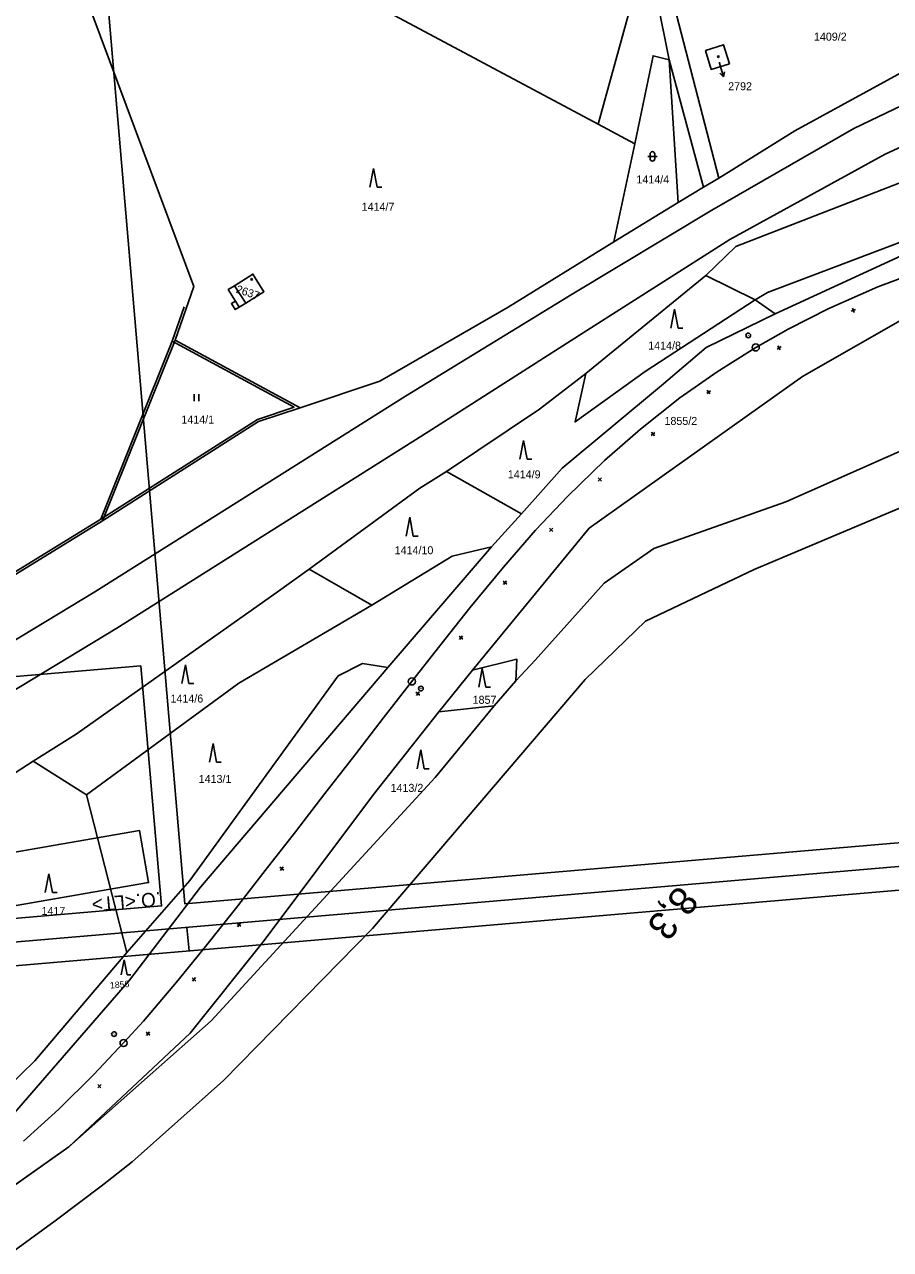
# Model space of a CAD drawing. Extents: x -779330 to -774454, y -1144748 to -1142831.
# Drawn here: x -778417.6 to -778233.6, y -1143916.7 to -1143656.5 of the extents above; entities that cross this region are included whole.
import ezdxf

# ---------------------------------------------------------------- set-up
doc = ezdxf.new("R2010")
doc.units = 0
for name, color, linetype in [('Hranice parcel', 7, 'Continuous'), ('Parcelní čísla', 7, 'Continuous'), ('Pop  PČ popisy', 7, 'Continuous'), ('PUPFL - do 50 m', 7, 'Continuous'), ('SŽDC', 7, 'Continuous'), ('Vnitřní kresba', 7, 'Continuous'), ('Vrstva 1', 7, 'Continuous'), ('Vrstva 21', 7, 'Continuous'), ('Vrstva 53', 7, 'Continuous'), ('Vrstva 7', 7, 'Continuous'), ('Značky budov', 7, 'Continuous'), ('Značky kultur', 7, 'Continuous')]:
    doc.layers.add(name, color=color, linetype=linetype)

msp = doc.modelspace()

# ---------------------------------------------------------------- linework, layer by layer
at = {"layer": 'Hranice parcel'}
for p, q in [((-778399.27, -1143622.42), (-778295.76, -1143677.67)), ((-778295.76, -1143677.67), (-778287.96, -1143681.89)), ((-778287.96, -1143681.89), (-778292.44, -1143702.68)), ((-778292.44, -1143702.68), (-778278.76, -1143694.3)), ((-778272.9, -1143709.81), (-778298.38, -1143730.62)), ((-778272.9, -1143709.81), (-778262.39, -1143715.02)), ((-778262.39, -1143715.02), (-778258.15, -1143717.99)), ((-778385.59, -1143723.57), (-778401, -1143761.9)), ((-778359.01, -1143737.93), (-778385.59, -1143723.57)), ((-778327.94, -1143751.44), (-778311.99, -1143760.43)), ((-778318.36, -1143767.45), (-778311.99, -1143760.43)), ((-778297.62, -1143763.5), (-778322.41, -1143793.6)), ((-778340.39, -1143793.1), (-778318.36, -1143767.45)), ((-778343.84, -1143779.81), (-778357.14, -1143772.22)), ((-778340.39, -1143793.1), (-778380.18, -1143839.73)), ((-778329.6, -1143802.5), (-778322.41, -1143793.6)), ((-778313.21, -1143795.87), (-778317.81, -1143801.23)), ((-778329.6, -1143802.5), (-778343.47, -1143820.07)), ((-778317.81, -1143801.23), (-778329.6, -1143802.5)), ((-778415.73, -1143812.99), (-778438.56, -1143827.48)), ((-778415.73, -1143812.99), (-778404.43, -1143820.11)), ((-778404.43, -1143820.11), (-778395.82, -1143853.59)), ((-778380.18, -1143839.73), (-778395.28, -1143859.46)), ((-778395.28, -1143859.46), (-778422.45, -1143890.8)), ((-778382.36, -1143870.73), (-778408.15, -1143894.88)), ((-778408.15, -1143894.88), (-778436.49, -1143914.8))]:
    msp.add_line(p, q, dxfattribs=at)
for points in [[(-778399.27, -1143622.42), (-778406.85, -1143644.57), (-778381.63, -1143712.17), (-778385.59, -1143723.57)], [(-778280.01, -1143622.84), (-778281.44, -1143625.81), (-778295.76, -1143677.67)], [(-778278.76, -1143694.3), (-778273.37, -1143691.09), (-778270.08, -1143689.13), (-778253.97, -1143679.1), (-778194.13, -1143646.31), (-778184.18, -1143642.68)], [(-778267.84, -1143664.89), (-778269.08, -1143660.84), (-778272.91, -1143662.07), (-778271.7, -1143666.07), (-778267.84, -1143664.89)], [(-778160.14, -1143662.37), (-778266.47, -1143703.7), (-778272.9, -1143709.81)], [(-778262.39, -1143715.02), (-778259.76, -1143713.44), (-778205.17, -1143692.74), (-778156.42, -1143684.85), (-778160.14, -1143662.37)], [(-778287.96, -1143681.89), (-778284.07, -1143663.17), (-778280.67, -1143664.05), (-778278.76, -1143694.3)], [(-778258.15, -1143717.99), (-778226.02, -1143703.2), (-778205.58, -1143698.68), (-778187.29, -1143695.6), (-778152.63, -1143691.27)], [(-778359.01, -1143737.93), (-778342.1, -1143732.27), (-778314.85, -1143716.56), (-778292.44, -1143702.68)], [(-778372.79, -1143715.25), (-778374.31, -1143712.83), (-778372.99, -1143712), (-778369.08, -1143709.54), (-778366.72, -1143713.28), (-778370.59, -1143715.67), (-778371.98, -1143716.53), (-778372.82, -1143717.05), (-778373.62, -1143715.78), (-778372.79, -1143715.25)], [(-778313.21, -1143795.87), (-778309.09, -1143791.5), (-778294.43, -1143775.14), (-778283.89, -1143767.8), (-778255.89, -1143757.86), (-778187.65, -1143727.69), (-778162.69, -1143715.23), (-778155.29, -1143711.47)], [(-778218.29, -1143711.84), (-778252.34, -1143731.3), (-778297.62, -1143763.5)], [(-778298.38, -1143730.62), (-778300.63, -1143740.93), (-778285.72, -1143730.23), (-778262.39, -1143715.02)], [(-778311.99, -1143760.43), (-778303.35, -1143750.75), (-778282.28, -1143733.16), (-778272.82, -1143725.14), (-778258.15, -1143717.99)], [(-778154.14, -1143725.63), (-778179.34, -1143737.13), (-778262.61, -1143772.29), (-778285.69, -1143783.2), (-778298.53, -1143795.65), (-778343.69, -1143848.48), (-778375.32, -1143880.74), (-778394.75, -1143898.05), (-778401.03, -1143902.99), (-778411.09, -1143910.58), (-778464.29, -1143949.38), (-778492.24, -1143968.43), (-778546.37, -1143995.76), (-778568.54, -1144004.65), (-778592.3, -1144003.98), (-778622.87, -1144002.93), (-778634.83, -1144006.49), (-778697.09, -1144033.84)], [(-778298.38, -1143730.62), (-778308.2, -1143738.2), (-778327.94, -1143751.44)], [(-778401, -1143761.9), (-778367.88, -1143740.86), (-778359.01, -1143737.93)], [(-778327.94, -1143751.44), (-778333.64, -1143755.01), (-778357.14, -1143772.22)], [(-778503.05, -1143823.39), (-778486.79, -1143814.52), (-778461.22, -1143798.96), (-778401, -1143761.9)], [(-778318.36, -1143767.45), (-778326.73, -1143769.44), (-778343.84, -1143779.81)], [(-778357.14, -1143772.22), (-778364.1, -1143777.22), (-778406.61, -1143807.26), (-778415.73, -1143812.99)], [(-778343.84, -1143779.81), (-778372.08, -1143796.41), (-778404.43, -1143820.11)], [(-778395.82, -1143853.59), (-778382.47, -1143838.29), (-778350.94, -1143794.85), (-778345.8, -1143792.23), (-778340.39, -1143793.1)], [(-778322.41, -1143793.6), (-778312.98, -1143791.31), (-778313.21, -1143795.87)], [(-778408.15, -1143894.88), (-778377.97, -1143868.11), (-778330.39, -1143816.43), (-778317.81, -1143801.23)], [(-778343.47, -1143820.07), (-778366.88, -1143851.34), (-778382.36, -1143870.73)], [(-778427.09, -1143887.91), (-778415.4, -1143876.6), (-778395.82, -1143853.59)]]:
    msp.add_lwpolyline(points, dxfattribs=at)
at = {"layer": 'Pop  PČ popisy'}
for p, q in [((-778269.99, -1143664.56), (-778269.93, -1143664.77)), ((-778269.93, -1143664.77), (-778269.1, -1143667.66)), ((-778269.1, -1143667.66), (-778269.86, -1143666.83)), ((-778269.1, -1143667.66), (-778268.9, -1143666.55))]:
    msp.add_line(p, q, dxfattribs=at)
at = {"layer": 'PUPFL - do 50 m'}
for p, q in [((-778313.21, -1143795.87), (-778317.81, -1143801.23)), ((-778408.15, -1143894.88), (-778436.49, -1143914.8))]:
    msp.add_line(p, q, dxfattribs=at)
for points in [[(-778155.29, -1143711.47), (-778162.69, -1143715.23), (-778187.65, -1143727.69), (-778255.89, -1143757.86), (-778283.89, -1143767.8), (-778294.43, -1143775.14), (-778309.09, -1143791.5), (-778313.21, -1143795.87)], [(-778697.09, -1144033.84), (-778634.83, -1144006.49), (-778622.87, -1144002.93), (-778592.3, -1144003.98), (-778568.54, -1144004.65), (-778546.37, -1143995.76), (-778492.24, -1143968.43), (-778464.29, -1143949.38), (-778411.09, -1143910.58), (-778401.03, -1143902.99), (-778394.75, -1143898.05), (-778375.32, -1143880.74), (-778343.69, -1143848.48), (-778298.53, -1143795.65), (-778285.69, -1143783.2), (-778262.61, -1143772.29), (-778179.34, -1143737.13), (-778154.14, -1143725.63)], [(-778317.81, -1143801.23), (-778330.39, -1143816.43), (-778377.97, -1143868.11), (-778408.15, -1143894.88)]]:
    msp.add_lwpolyline(points, dxfattribs=at)
at = {"layer": 'SŽDC'}
for points in [[(-777959.48, -1143668.5), (-778043.88, -1143677.97), (-778058.53, -1143679.28), (-778149.31, -1143690.75), (-778152.63, -1143691.27), (-778187.29, -1143695.6), (-778205.58, -1143698.68), (-778226.02, -1143703.2), (-778258.15, -1143717.99), (-778272.82, -1143725.14), (-778282.28, -1143733.16), (-778303.35, -1143750.75), (-778311.99, -1143760.43), (-778318.36, -1143767.45), (-778340.39, -1143793.1), (-778380.18, -1143839.73), (-778395.28, -1143859.46), (-778422.45, -1143890.8)], [(-778729.25, -1143967.31), (-778639.48, -1143961.79), (-778596.33, -1143959.85), (-778554.83, -1143958.91), (-778528.85, -1143955.36), (-778505.36, -1143949.37), (-778478.41, -1143938.21), (-778464.29, -1143932.05), (-778441.4, -1143918.51), (-778436.49, -1143914.8), (-778408.15, -1143894.88), (-778382.36, -1143870.73), (-778366.88, -1143851.34), (-778343.47, -1143820.07), (-778329.6, -1143802.5), (-778322.41, -1143793.6), (-778297.62, -1143763.5), (-778252.34, -1143731.3), (-778218.29, -1143711.84), (-778154.26, -1143702.04), (-778150.93, -1143701.48), (-778109.8, -1143695.04), (-778057.57, -1143688.29), (-777958.1, -1143676.15)]]:
    msp.add_lwpolyline(points, dxfattribs=at)
at = {"layer": 'Vnitřní kresba'}
for p, q in [((-778283.47, -1143650.09), (-778280.67, -1143664.05)), ((-778270.08, -1143689.13), (-778280.17, -1143650.2)), ((-778188.71, -1143653.12), (-778241.42, -1143678.62)), ((-778185.13, -1143661.25), (-778234.77, -1143684.06)), ((-778273.37, -1143691.09), (-778280.67, -1143664.05)), ((-778271.61, -1143695.99), (-778241.42, -1143678.62)), ((-778267.79, -1143702.21), (-778234.77, -1143684.06)), ((-778301.23, -1143713.82), (-778271.61, -1143695.99)), ((-778298.93, -1143721.99), (-778267.79, -1143702.21)), ((-778372.99, -1143712), (-778370.59, -1143715.67)), ((-778301.23, -1143713.82), (-778336.67, -1143735.43)), ((-778386.22, -1143723.8), (-778383.65, -1143716.46)), ((-778372.79, -1143715.25), (-778371.98, -1143716.53)), ((-778331.87, -1143743.04), (-778298.93, -1143721.99)), ((-778401.4, -1143761.56), (-778386.22, -1143723.8)), ((-778360.27, -1143737.82), (-778386.22, -1143723.8)), ((-778402.63, -1143777.01), (-778336.67, -1143735.43)), ((-778368.1, -1143740.4), (-778360.27, -1143737.82)), ((-778401.4, -1143761.56), (-778368.1, -1143740.4)), ((-778331.87, -1143743.04), (-778397.98, -1143784.72)), ((-778420.37, -1143773.23), (-778401.4, -1143761.56)), ((-778402.63, -1143777.01), (-778452.66, -1143807.19)), ((-778448.01, -1143814.9), (-778397.98, -1143784.72))]:
    msp.add_line(p, q, dxfattribs=at)
at = {"layer": 'Vrstva 1'}
msp.add_line((-778383.07, -1143848.26), (-778382.64, -1143853.23), dxfattribs=at)
for points in [[(-777571, -1143485.76), (-778617.18, -1143575.21), (-778591.88, -1143871.12), (-777545.7, -1143781.67)], [(-777551.11, -1143777.12), (-778587.32, -1143865.71), (-778611.77, -1143579.77), (-777575.56, -1143491.17)], [(-777580.11, -1143496.57), (-778407.09, -1143567.28), (-778383.5, -1143843.27), (-777556.51, -1143772.57)]]:
    msp.add_lwpolyline(points, close=True, dxfattribs=at)
msp.add_lwpolyline([(-778226.66, -1143708.61), (-778236.33, -1143712.24), (-778246.73, -1143716.81), (-778255.4, -1143721.23), (-778262.26, -1143725.11), (-778270.48, -1143730.29), (-778278.36, -1143735.83), (-778286.77, -1143742.43), (-778294.38, -1143749.08), (-778302.2, -1143756.69), (-778309.01, -1143763.94), (-778315.84, -1143771.74), (-778322.97, -1143780.37), (-778329.39, -1143788.44), (-778335.36, -1143796.08), (-778341.37, -1143803.85), (-778347.45, -1143811.7), (-778353.76, -1143819.83), (-778360.05, -1143827.93), (-778366.45, -1143836.18), (-778372.77, -1143844.3), (-778379.13, -1143852.33), (-778385.3, -1143859.88), (-778392.34, -1143868.14), (-778396.45, -1143872.73), (-778402.93, -1143879.6), (-778410.28, -1143886.83), (-778417.79, -1143893.62)], dxfattribs=at)
at = {"layer": 'Vrstva 21'}
for points in [[(-778392.84, -1143792.68), (-778388.47, -1143843.7), (-778537.93, -1143856.48), (-778542.29, -1143805.46)], [(-778424.29, -1143844.43), (-778426.19, -1143833.4), (-778393.13, -1143827.7), (-778391.23, -1143838.74)]]:
    msp.add_lwpolyline(points, close=True, dxfattribs=at)
at = {"layer": 'Vrstva 53'}
for points in [[(-778395.28, -1143859.46), (-778380.18, -1143839.73), (-778340.39, -1143793.1), (-778318.36, -1143767.45), (-778311.99, -1143760.43), (-778303.35, -1143750.75), (-778282.28, -1143733.16), (-778272.82, -1143725.14), (-778258.15, -1143717.99), (-778226.02, -1143703.2)], [(-778395.28, -1143859.46), (-778380.18, -1143839.73), (-778340.39, -1143793.1), (-778318.36, -1143767.45), (-778311.99, -1143760.43), (-778303.35, -1143750.75), (-778282.28, -1143733.16), (-778272.82, -1143725.14), (-778258.15, -1143717.99), (-778226.02, -1143703.2)], [(-778218.29, -1143711.84), (-778252.34, -1143731.3), (-778297.62, -1143763.5), (-778322.41, -1143793.6), (-778329.6, -1143802.5), (-778343.47, -1143820.07), (-778366.88, -1143851.34), (-778382.36, -1143870.73)], [(-778218.29, -1143711.84), (-778252.34, -1143731.3), (-778297.62, -1143763.5), (-778322.41, -1143793.6), (-778329.6, -1143802.5), (-778343.47, -1143820.07), (-778366.88, -1143851.34), (-778382.36, -1143870.73)]]:
    msp.add_lwpolyline(points, dxfattribs=at)
at = {"layer": 'Vrstva 7'}
for p, q in [((-778241.09, -1143717.02), (-778242.01, -1143717.4)), ((-778241.36, -1143717.67), (-778241.74, -1143716.75)), ((-778263.81, -1143722.51), (-778263.89, -1143722.56)), ((-778256.88, -1143724.94), (-778257.74, -1143725.45)), ((-778257.06, -1143725.63), (-778257.56, -1143724.77)), ((-778271.86, -1143734.29), (-778272.68, -1143734.86)), ((-778271.99, -1143734.99), (-778272.56, -1143734.16)), ((-778283.71, -1143743.19), (-778284.49, -1143743.81)), ((-778283.79, -1143743.89), (-778284.41, -1143743.11)), ((-778295.03, -1143752.82), (-778295.76, -1143753.5)), ((-778295.06, -1143753.53), (-778295.74, -1143752.79)), ((-778305.37, -1143764.18), (-778306.09, -1143763.49)), ((-778305.39, -1143763.47), (-778306.08, -1143764.19)), ((-778315.12, -1143775.37), (-778315.9, -1143774.74)), ((-778315.19, -1143774.67), (-778315.83, -1143775.44)), ((-778324.46, -1143787.04), (-778325.25, -1143786.43)), ((-778324.55, -1143786.34), (-778325.16, -1143787.13)), ((-778333.35, -1143797.49), (-778333.41, -1143797.57)), ((-778333.64, -1143798.93), (-778334.43, -1143798.32)), ((-778333.72, -1143798.23), (-778334.34, -1143799.02)), ((-778362.53, -1143836.09), (-778363.32, -1143835.48)), ((-778362.62, -1143835.39), (-778363.23, -1143836.18)), ((-778371.64, -1143848.03), (-778372.43, -1143847.41)), ((-778371.72, -1143847.33), (-778372.35, -1143848.11)), ((-778381.19, -1143859.64), (-778381.96, -1143858.99)), ((-778381.25, -1143858.93), (-778381.9, -1143859.7)), ((-778398.54, -1143870.87), (-778398.6, -1143870.94)), ((-778390.98, -1143871.15), (-778391.73, -1143870.49)), ((-778391.02, -1143870.45), (-778391.69, -1143871.19)), ((-778401.33, -1143881.62), (-778402.04, -1143882.31)), ((-778401.34, -1143882.32), (-778402.03, -1143881.61))]:
    msp.add_line(p, q, dxfattribs=at)
for centre, radius in [((-778263.85, -1143722.54), 0.5), ((-778262.26, -1143725.11), 0.75), ((-778335.31, -1143796.03), 0.75), ((-778333.38, -1143797.53), 0.5), ((-778398.57, -1143870.91), 0.5), ((-778396.54, -1143872.82), 0.75)]:
    msp.add_circle(centre, radius, dxfattribs=at)
at = {"layer": 'Značky budov'}
for centre in [(-778270.22, -1143663.37), (-778369.34, -1143710.63)]:
    msp.add_circle(centre, 0.175, dxfattribs=at)
at = {"layer": 'Značky kultur'}
for p, q in [((-778285.22, -1143684.53), (-778283.22, -1143684.53)), ((-778284.72, -1143684.03), (-778284.72, -1143685.03)), ((-778283.72, -1143685.03), (-778283.72, -1143684.03)), ((-778343.45, -1143687.1), (-778344.2, -1143691.1)), ((-778342.7, -1143691.1), (-778343.45, -1143687.1)), ((-778342.7, -1143691.1), (-778341.7, -1143691.1)), ((-778279.52, -1143716.98), (-778280.27, -1143720.98)), ((-778278.77, -1143720.98), (-778279.52, -1143716.98)), ((-778278.77, -1143720.98), (-778277.77, -1143720.98)), ((-778381.56, -1143736.51), (-778381.56, -1143735.01)), ((-778380.56, -1143736.51), (-778380.56, -1143735.01)), ((-778311.6, -1143744.85), (-778312.35, -1143748.85)), ((-778310.85, -1143748.85), (-778311.6, -1143744.85)), ((-778310.85, -1143748.85), (-778309.85, -1143748.85)), ((-778335.75, -1143761.18), (-778336.5, -1143765.18)), ((-778335, -1143765.18), (-778335.75, -1143761.18)), ((-778335, -1143765.18), (-778334, -1143765.18)), ((-778383.4, -1143792.49), (-778384.15, -1143796.49)), ((-778382.65, -1143796.49), (-778383.4, -1143792.49)), ((-778320.36, -1143793.28), (-778321.11, -1143797.28)), ((-778319.61, -1143797.28), (-778320.36, -1143793.28)), ((-778382.65, -1143796.49), (-778381.65, -1143796.49)), ((-778319.61, -1143797.28), (-778318.61, -1143797.28)), ((-778377.54, -1143809.2), (-778378.29, -1143813.2)), ((-778376.79, -1143813.2), (-778377.54, -1143809.2)), ((-778333.41, -1143810.58), (-778334.16, -1143814.58)), ((-778332.66, -1143814.58), (-778333.41, -1143810.58)), ((-778376.79, -1143813.2), (-778375.79, -1143813.2)), ((-778332.66, -1143814.58), (-778331.66, -1143814.58)), ((-778412.42, -1143836.85), (-778413.17, -1143840.85)), ((-778411.67, -1143840.85), (-778412.42, -1143836.85)), ((-778411.67, -1143840.85), (-778410.67, -1143840.85)), ((-778396.42, -1143855.12), (-778397.03, -1143858.36)), ((-778395.81, -1143858.36), (-778396.42, -1143855.12)), ((-778395.81, -1143858.36), (-778395.01, -1143858.36))]:
    msp.add_line(p, q, dxfattribs=at)
for centre, start, end in [((-778284.22, -1143684.03), 0, 180), ((-778284.22, -1143685.03), 180, 359.9879)]:
    msp.add_arc(centre, 0.5, start, end, dxfattribs=at)

# ---------------------------------------------------------------- texts
at = {"layer": 'Parcelní čísla'}
for s, p in [('1409/2', (-778249.9, -1143659.96)), ('2792', (-778268.12, -1143670.49)), ('1414/4', (-778287.61, -1143690.28)), ('1414/7', (-778345.97, -1143696.08)), ('1414/8', (-778285.1, -1143725.56)), ('1414/1', (-778384.26, -1143741.26)), ('1855/2', (-778281.65, -1143741.56)), ('1414/9', (-778314.92, -1143752.9)), ('1414/10', (-778338.96, -1143769.02)), ('1414/6', (-778386.57, -1143800.51)), ('1857', (-778322.4, -1143800.78)), ('1413/1', (-778380.59, -1143817.59)), ('1413/2', (-778339.83, -1143819.48)), ('1417', (-778413.97, -1143845.61))]:
    msp.add_text(s, height=1.7, dxfattribs=at).set_placement(p)
for s, height, rotation, p in [('2637', 1.7, 342, (-778372.81, -1143713.44)), ('1856', 1.37, 5, (-778399.35, -1143861.26))]:
    msp.add_text(s, height=height, rotation=rotation, dxfattribs=at).set_placement(p)
at = {"layer": 'Vrstva 1'}
msp.add_text('.O.<LT>', height=3, rotation=184.887, dxfattribs=at).set_placement((-778388.73, -1143840.72))
at = {"layer": 'Vrstva 7'}
msp.add_text('8,3', height=6, rotation=231.5157, dxfattribs=at).set_placement((-778278.7, -1143839.05))

doc.saveas('drawing.dxf')
